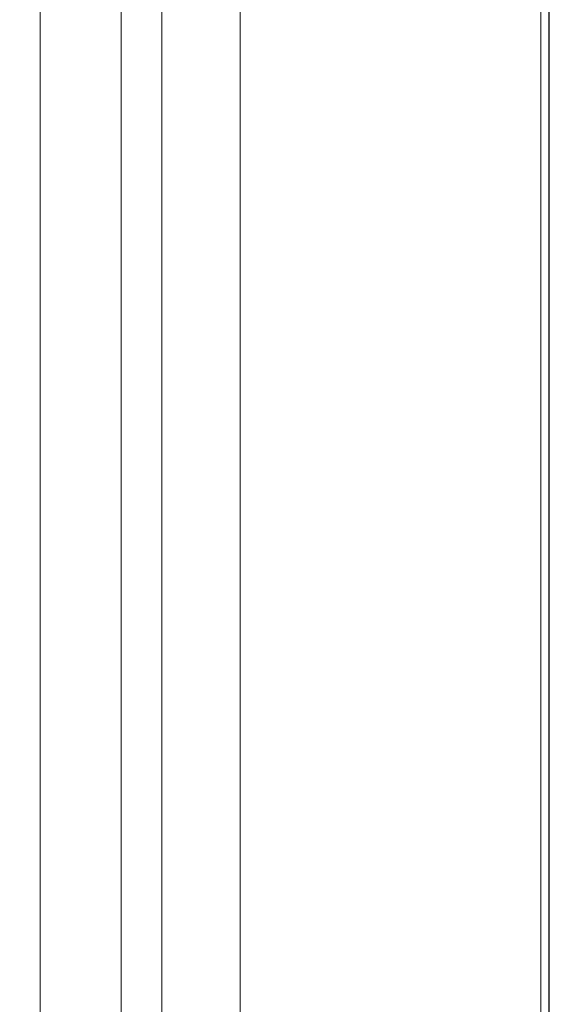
# Model space of a CAD drawing. Header units: inches. Extents: x -412 to -304, y -62 to 18.
# Tile 555 of 656: x -355.986 to -355.478, y -10.327 to -9.373. Entities that reach past the tile are written whole.
import ezdxf

# ---------------------------------------------------------------- set-up
doc = ezdxf.new("R2010")
doc.units = ezdxf.units.IN
doc.header["$LTSCALE"] = 32
doc.header["$MEASUREMENT"] = 0
doc.linetypes.add('Dash Style-1', pattern=[0.083328, 0.041656, -0.041672])
for name, color, linetype, lineweight in [('Black', 7, 'Continuous', 18), ('DashLineFill', 7, 'Dash Style-1', 13), ('Drawing', 7, 'Continuous', 18), ('Metal_HtAdjMech', 7, 'Continuous', 18), ('None', 7, 'Continuous', 18), ('SolidLine', 7, 'Continuous', 15), ('Wood_1-H', 7, 'Continuous', 13)]:
    doc.layers.add(name, color=color, linetype=linetype, lineweight=lineweight)

# ---------------------------------------------------------------- blocks, each defined once
blk = doc.blocks.new('Group-20')
at = {"layer": 'Black'}
for points in [[(-34.54794, 16.53613, 28.9791), (34.54794, 16.53613, 28.9791), (34.54794, -16.53613, 28.9791), (-34.54794, -16.53613, 28.9791)], [(-34.54794, 16.53613, 27.70079), (34.54794, 16.53613, 27.70079), (34.54794, -16.53613, 27.70079), (-34.54794, -16.53613, 27.70079)]]:
    blk.add_3dface(points, dxfattribs=at)
at = {"layer": 'Wood_1-H'}
for points in [[(-35.96494, 17.95313, 28.99879), (35.96494, 17.95313, 28.99879), (35.96494, -17.95313, 28.99879), (-35.96494, -17.95313, 28.99879)], [(-35.96494, 17.95313, 28.9791), (35.96494, 17.95313, 28.9791), (35.96494, -17.95313, 28.9791), (-35.96494, -17.95313, 28.9791)]]:
    blk.add_3dface(points, dxfattribs=at)
blk = doc.blocks.new('MpHtAdjTrough-1095 (3D)')
at = {"layer": 'Black'}
for points in [[(-17.3622, 2.59974, -4.03907), (17.3622, 2.59974, -4.03907), (17.3622, 2.59168, -4.03646), (-17.3622, 2.59168, -4.03646)], [(-17.3622, -4.05467, -1.5537), (17.3622, -4.05467, -1.5537), (17.3622, 2.5995, -3.97562), (-17.3622, 2.5995, -3.97562)], [(-17.3622, 2.59168, -4.03646), (17.3622, 2.59168, -4.03646), (17.3622, -4.07513, -1.60994), (-17.3622, -4.07513, -1.60994)]]:
    blk.add_3dface(points, dxfattribs=at)
blk = doc.blocks.new('MPHtAdjCenterBar (3D)')
at = {"layer": 'Metal_HtAdjMech'}
for points in [[(-17.61811, 2.81215, -1.55512), (17.61811, 2.81215, -1.55512), (17.61811, 2.30034, -1.55512), (-17.61811, 2.30034, -1.55512)], [(-17.61811, 2.30034, -1.39764), (17.61811, 2.30034, -1.39764), (17.61811, 2.81215, -1.39764), (-17.61811, 2.81215, -1.39764)], [(-12.22441, 2.30034, -0.15748), (-12.22441, 2.81215, -0.15748), (-17.61811, 2.81215, -0.15748), (-17.61811, 2.30034, -0.15748)], [(-12.22441, 2.81215, -0.31496), (-12.22441, 2.30034, -0.31496), (-17.61811, 2.30034, -0.31496), (-17.61811, 2.81215, -0.31496)], [(-17.61811, 2.30034, -1.55512), (17.61811, 2.30034, -1.55512), (17.61811, 2.30034, -1.39764), (-17.61811, 2.30034, -1.39764)], [(-12.22441, 2.30034, -0.31496), (-12.22441, 2.30034, -0.15748), (-17.61811, 2.30034, -0.15748), (-17.61811, 2.30034, -0.31496)]]:
    blk.add_3dface(points, dxfattribs=at)
blk = doc.blocks.new('TEK04-FrameB (3D)')
at = {"layer": 'Metal_HtAdjMech'}
for points in [[(8.3622, 0.37402, 11.61417), (0.3937, 0.37402, 11.61417), (0.3937, -0.37402, 11.61417), (8.3622, -0.37402, 11.61417)], [(8.3622, 0.37402, 11.53543), (8.3622, -0.37402, 11.53543), (0.3937, -0.37402, 11.53543), (0.3937, 0.37402, 11.53543)]]:
    blk.add_3dface(points, dxfattribs=at)
for points, invisible_edges in [([(9.25197, -0.37402, 10.03937), (2.25393, -0.10556, 10.03937), (2.26279, -0.09744, 10.03937), (20.57087, 0.37402, 10.03937)], 13), ([(20.57087, 0.37402, 10.03937), (2.26279, -0.09744, 10.03937), (2.27091, -0.08857, 10.03937)], 9), ([(2.27091, -0.08857, 10.03937), (2.27823, -0.07904, 10.03937), (20.57087, 0.37402, 10.03937)], 10), ([(20.57087, 0.37402, 10.03937), (2.27823, -0.07904, 10.03937), (2.28469, -0.0689, 10.03937)], 9), ([(20.57087, 0.37402, 10.03937), (2.28469, -0.0689, 10.03937), (2.29024, -0.05823, 10.03937)], 9), ([(20.57087, 0.37402, 10.03937), (2.29024, -0.05823, 10.03937), (2.29484, -0.04713, 10.03937)], 9), ([(2.29484, -0.04713, 10.03937), (2.29845, -0.03566, 10.03937), (20.57087, 0.37402, 10.03937)], 10), ([(2.29845, -0.03566, 10.03937), (2.30106, -0.02393, 10.03937), (20.57087, 0.37402, 10.03937)], 10), ([(20.57087, 0.37402, 10.03937), (2.30106, -0.02393, 10.03937), (2.30263, -0.01201, 10.03937)], 9), ([(20.57087, -0.37402, 10.11811), (20.57087, 0.37402, 10.11811), (2.30315, 0, 10.11811), (2.30263, -0.01201, 10.11811)], 10), ([(20.57087, 0.37402, 10.03937), (2.30263, -0.01201, 10.03937), (2.30315, 0, 10.03937)], 9), ([(2.30263, -0.01201, 10.11811), (2.30106, -0.02393, 10.11811), (20.57087, -0.37402, 10.11811)], 10), ([(20.57087, -0.37402, 10.11811), (2.30106, -0.02393, 10.11811), (2.29845, -0.03566, 10.11811)], 9), ([(20.57087, -0.37402, 10.11811), (2.29845, -0.03566, 10.11811), (2.29484, -0.04713, 10.11811)], 9), ([(2.29484, -0.04713, 10.11811), (2.29024, -0.05823, 10.11811), (20.57087, -0.37402, 10.11811)], 10), ([(2.29024, -0.05823, 10.11811), (2.28469, -0.0689, 10.11811), (20.57087, -0.37402, 10.11811)], 10), ([(2.28469, -0.0689, 10.11811), (2.27823, -0.07904, 10.11811), (20.57087, -0.37402, 10.11811)], 10), ([(20.57087, -0.37402, 10.11811), (2.27823, -0.07904, 10.11811), (2.27091, -0.08857, 10.11811)], 9), ([(2.27091, -0.08857, 10.11811), (2.26279, -0.09744, 10.11811), (20.57087, -0.37402, 10.11811)], 10), ([(2.26279, -0.09744, 10.11811), (2.25393, -0.10556, 10.11811), (20.57087, -0.37402, 10.11811)], 10), ([(20.57087, -0.37402, 10.11811), (2.24439, -0.11288, 10.11811), (2.23425, -0.11933, 10.11811)], 9), ([(2.23425, -0.11933, 10.03937), (2.24439, -0.11288, 10.03937), (9.25197, -0.37402, 10.03937)], 10), ([(20.57087, -0.37402, 10.11811), (2.25393, -0.10556, 10.11811), (2.24439, -0.11288, 10.11811)], 9), ([(2.24439, -0.11288, 10.03937), (2.25393, -0.10556, 10.03937), (9.25197, -0.37402, 10.03937)], 10), ([(2.23425, -0.11933, 10.11811), (2.22359, -0.12488, 10.11811), (20.57087, -0.37402, 10.11811)], 10), ([(9.25197, -0.37402, 10.03937), (2.22359, -0.12488, 10.03937), (2.23425, -0.11933, 10.03937)], 9), ([(20.57087, -0.37402, 10.11811), (2.20102, -0.1331, 10.11811), (2.18928, -0.1357, 10.11811)], 9), ([(2.18928, -0.1357, 10.03937), (2.20102, -0.1331, 10.03937), (9.25197, -0.37402, 10.03937)], 10), ([(2.21248, -0.12949, 10.11811), (2.20102, -0.1331, 10.11811), (20.57087, -0.37402, 10.11811)], 10), ([(9.25197, -0.37402, 10.03937), (2.20102, -0.1331, 10.03937), (2.21248, -0.12949, 10.03937)], 9), ([(20.57087, -0.37402, 10.11811), (2.22359, -0.12488, 10.11811), (2.21248, -0.12949, 10.11811)], 9), ([(2.21248, -0.12949, 10.03937), (2.22359, -0.12488, 10.03937), (9.25197, -0.37402, 10.03937)], 10), ([(2.17736, -0.13727, 10.11811), (0, -0.37402, 10.11811), (20.57087, -0.37402, 10.11811)], 9), ([(8.46457, -0.37402, 10.03937), (0, -0.37402, 10.03937), (0.59055, -0.1378, 10.03937)], 10), ([(2.16535, -0.1378, 10.03937), (9.25197, -0.37402, 10.03937), (0.59055, -0.1378, 10.03937)], 11), ([(0.59055, -0.1378, 10.03937), (9.25197, -0.37402, 10.03937), (8.46457, -0.37402, 10.03937)], 11), ([(9.25197, -0.37402, 10.03937), (2.16535, -0.1378, 10.03937), (2.17736, -0.13727, 10.03937)], 9), ([(20.57087, -0.37402, 10.11811), (2.18928, -0.1357, 10.11811), (2.17736, -0.13727, 10.11811)], 9), ([(9.25197, -0.37402, 10.03937), (2.17736, -0.13727, 10.03937), (2.18928, -0.1357, 10.03937)], 9), ([(0.3937, -0.37402, 11.53543), (8.3622, -0.37402, 11.53543), (8.3622, -0.37745, 11.53528), (0, -0.37745, 11.53528)], 12), ([(0, -0.37745, 10.11826), (20.57087, -0.37745, 10.11826), (20.57087, -0.37402, 10.11811), (0, -0.37402, 10.11811)], 1), ([(0, -0.37402, 10.03937), (8.46457, -0.37402, 10.03937), (8.46457, -0.38431, 10.03982), (0, -0.38431, 10.03982)], 4), ([(0, -0.37745, 11.53528), (8.3622, -0.37745, 11.53528), (8.3622, -0.38085, 11.53483), (0, -0.38085, 11.53483)], 5), ([(0, -0.38085, 10.11871), (20.57087, -0.38085, 10.11871), (20.57087, -0.37745, 10.11826), (0, -0.37745, 10.11826)], 5), ([(0, -0.38085, 11.53483), (8.3622, -0.38085, 11.53483), (8.3622, -0.38421, 11.53409), (0, -0.38421, 11.53409)], 5), ([(0, -0.38421, 10.11945), (20.57087, -0.38421, 10.11945), (20.57087, -0.38085, 10.11871), (0, -0.38085, 10.11871)], 5), ([(0.3937, -0.38431, 11.61372), (8.3622, -0.38431, 11.61372), (8.3622, -0.37402, 11.61417), (0.3937, -0.37402, 11.61417)], 1), ([(0, -0.38421, 11.53409), (8.3622, -0.38421, 11.53409), (8.3622, -0.38748, 11.53306), (0, -0.38748, 11.53306)], 5), ([(0, -0.38748, 10.12048), (20.57087, -0.38748, 10.12048), (20.57087, -0.38421, 10.11945), (0, -0.38421, 10.11945)], 5), ([(0, -0.38431, 10.03982), (8.46457, -0.38431, 10.03982), (8.46457, -0.39453, 10.04116), (0, -0.39453, 10.04116)], 5), ([(0, -0.38748, 11.53306), (8.3622, -0.38748, 11.53306), (8.3622, -0.39065, 11.53174), (0, -0.39065, 11.53174)], 5), ([(0, -0.39065, 10.1218), (20.57087, -0.39065, 10.1218), (20.57087, -0.38748, 10.12048), (0, -0.38748, 10.12048)], 5), ([(0, -0.39065, 11.53174), (8.3622, -0.39065, 11.53174), (8.3622, -0.3937, 11.53016), (0, -0.3937, 11.53016)], 5), ([(0, -0.3937, 10.12338), (20.57087, -0.3937, 10.12338), (20.57087, -0.39065, 10.1218), (0, -0.39065, 10.1218)], 5), ([(0.3937, -0.39453, 11.61238), (8.3622, -0.39453, 11.61238), (8.3622, -0.38431, 11.61372), (0.3937, -0.38431, 11.61372)], 5), ([(0, -0.3937, 11.53016), (8.3622, -0.3937, 11.53016), (8.3622, -0.3966, 11.52831), (0, -0.3966, 11.52831)], 5), ([(0, -0.3966, 10.12523), (20.57087, -0.3966, 10.12523), (20.57087, -0.3937, 10.12338), (0, -0.3937, 10.12338)], 5), ([(0, -0.39453, 10.04116), (8.46457, -0.39453, 10.04116), (8.46457, -0.40458, 10.04339), (0, -0.40458, 10.04339)], 5), ([(0, -0.3966, 11.52831), (8.3622, -0.3966, 11.52831), (8.3622, -0.39932, 11.52622), (0, -0.39932, 11.52622)], 5), ([(0, -0.39932, 10.12732), (20.57087, -0.39932, 10.12732), (20.57087, -0.3966, 10.12523), (0, -0.3966, 10.12523)], 5), ([(0, -0.39932, 11.52622), (8.3622, -0.39932, 11.52622), (8.3622, -0.40185, 11.5239), (0, -0.40185, 11.5239)], 5), ([(0, -0.40185, 10.12964), (20.57087, -0.40185, 10.12964), (20.57087, -0.39932, 10.12732), (0, -0.39932, 10.12732)], 5), ([(0.3937, -0.40458, 11.61015), (8.3622, -0.40458, 11.61015), (8.3622, -0.39453, 11.61238), (0.3937, -0.39453, 11.61238)], 5), ([(0, -0.40185, 11.5239), (8.3622, -0.40185, 11.5239), (8.3622, -0.40417, 11.52137), (0, -0.40417, 11.52137)], 5), ([(0, -0.40417, 10.13217), (20.57087, -0.40417, 10.13217), (20.57087, -0.40185, 10.12964), (0, -0.40185, 10.12964)], 5), ([(0, -0.40417, 11.52137), (8.3622, -0.40417, 11.52137), (8.3622, -0.40627, 11.51864), (0, -0.40627, 11.51864)], 5), ([(0, -0.40627, 10.1349), (20.57087, -0.40627, 10.1349), (20.57087, -0.40417, 10.13217), (0, -0.40417, 10.13217)], 5), ([(0, -0.40458, 10.04339), (8.46457, -0.40458, 10.04339), (8.46457, -0.41441, 10.04649), (0, -0.41441, 10.04649)], 5), ([(0, -0.40627, 11.51864), (8.3622, -0.40627, 11.51864), (8.3622, -0.40811, 11.51575), (0, -0.40811, 11.51575)], 5), ([(0, -0.40811, 10.1378), (20.57087, -0.40811, 10.1378), (20.57087, -0.40627, 10.1349), (0, -0.40627, 10.1349)], 5), ([(0, -0.40811, 11.51575), (8.3622, -0.40811, 11.51575), (8.3622, -0.4097, 11.5127), (0, -0.4097, 11.5127)], 5), ([(0, -0.4097, 10.14084), (20.57087, -0.4097, 10.14084), (20.57087, -0.40811, 10.1378), (0, -0.40811, 10.1378)], 5), ([(0, -0.4097, 11.5127), (8.3622, -0.4097, 11.5127), (8.3622, -0.41101, 11.50953), (0, -0.41101, 11.50953)], 5), ([(0, -0.41101, 10.14401), (20.57087, -0.41101, 10.14401), (20.57087, -0.4097, 10.14084), (0, -0.4097, 10.14084)], 5), ([(0.3937, -0.41441, 11.60705), (8.3622, -0.41441, 11.60705), (8.3622, -0.40458, 11.61015), (0.3937, -0.40458, 11.61015)], 5), ([(0, -0.41101, 11.50953), (8.3622, -0.41101, 11.50953), (8.3622, -0.41204, 11.50625), (0, -0.41204, 11.50625)], 5), ([(0, -0.41204, 10.14729), (20.57087, -0.41204, 10.14729), (20.57087, -0.41101, 10.14401), (0, -0.41101, 10.14401)], 5), ([(0, -0.41204, 11.50625), (8.3622, -0.41204, 11.50625), (8.3622, -0.41279, 11.5029), (0, -0.41279, 11.5029)], 5), ([(0, -0.41279, 10.15064), (20.57087, -0.41279, 10.15064), (20.57087, -0.41204, 10.14729), (0, -0.41204, 10.14729)], 5), ([(0, -0.41279, 11.5029), (8.3622, -0.41279, 11.5029), (8.3622, -0.41324, 11.49949), (0, -0.41324, 11.49949)], 5), ([(0, -0.41324, 10.15405), (20.57087, -0.41324, 10.15405), (20.57087, -0.41279, 10.15064), (0, -0.41279, 10.15064)], 5), ([(4.16339, -0.41339, 11.49606), (0, -0.41339, 11.49606), (0, -0.41324, 11.49949), (8.3622, -0.41324, 11.49949)], 12), ([(20.57087, -0.41324, 10.15405), (0, -0.41324, 10.15405), (7.81988, -0.41339, 10.15748), (12.99705, -0.41339, 10.15748)], 11), ([(0, -0.41324, 10.15405), (4.16339, -0.41339, 10.15748), (7.81988, -0.41339, 10.15748)], 9), ([(0, -0.41441, 10.04649), (8.46457, -0.41441, 10.04649), (8.46457, -0.42393, 10.05044), (0, -0.42393, 10.05044)], 5), ([(0.3937, -0.42393, 11.60311), (8.3622, -0.42393, 11.60311), (8.3622, -0.41441, 11.60705), (0.3937, -0.41441, 11.60705)], 5), ([(8.3622, -0.41324, 11.49949), (7.81988, -0.41339, 11.49606), (4.16339, -0.41339, 11.49606)], 9), ([(4.16339, -0.41339, 11.33858), (7.81988, -0.41339, 11.33858), (6.87008, -0.41339, 11.1811), (6.85292, -0.41339, 11.18035)], 11), ([(7.81988, -0.41339, 10.15748), (4.16339, -0.41339, 10.15748), (6.8359, -0.41339, 10.79039), (6.85292, -0.41339, 10.78815)], 10), ([(4.16339, -0.41339, 11.49606), (7.81988, -0.41339, 11.49606), (7.81988, -0.41339, 11.33858), (4.16339, -0.41339, 11.33858)], 14), ([(6.85292, -0.41339, 10.78815), (6.87008, -0.41339, 10.7874), (7.81988, -0.41339, 10.15748)], 10), ([(6.88724, -0.41339, 11.18035), (6.87008, -0.41339, 11.1811), (7.81988, -0.41339, 11.33858)], 10), ([(7.81988, -0.41339, 10.15748), (6.87008, -0.41339, 10.7874), (6.88724, -0.41339, 10.78815)], 9), ([(6.87008, -0.41339, 10.7874), (6.87008, -0.49213, 10.7874), (6.88724, -0.49213, 10.78815), (6.88724, -0.41339, 10.78815)], 5), ([(6.88724, -0.41339, 11.18035), (6.88724, -0.49213, 11.18035), (6.87008, -0.49213, 11.1811), (6.87008, -0.41339, 11.1811)], 5), ([(7.81988, -0.41339, 11.33858), (6.90426, -0.41339, 11.17811), (6.88724, -0.41339, 11.18035)], 9), ([(6.88724, -0.41339, 10.78815), (6.90426, -0.41339, 10.79039), (7.81988, -0.41339, 10.15748)], 10), ([(6.88724, -0.41339, 10.78815), (6.88724, -0.49213, 10.78815), (6.90426, -0.49213, 10.79039), (6.90426, -0.41339, 10.79039)], 5), ([(6.90426, -0.41339, 11.17811), (6.90426, -0.49213, 11.17811), (6.88724, -0.49213, 11.18035), (6.88724, -0.41339, 11.18035)], 5), ([(6.92103, -0.41339, 11.17439), (6.90426, -0.41339, 11.17811), (7.81988, -0.41339, 11.33858)], 10), ([(7.81988, -0.41339, 10.15748), (6.90426, -0.41339, 10.79039), (6.92103, -0.41339, 10.79411)], 9), ([(6.90426, -0.41339, 10.79039), (6.90426, -0.49213, 10.79039), (6.92103, -0.49213, 10.79411), (6.92103, -0.41339, 10.79411)], 5), ([(6.92103, -0.41339, 11.17439), (6.92103, -0.49213, 11.17439), (6.90426, -0.49213, 11.17811), (6.90426, -0.41339, 11.17811)], 5), ([(7.81988, -0.41339, 11.33858), (6.93741, -0.41339, 11.16923), (6.92103, -0.41339, 11.17439)], 9), ([(6.92103, -0.41339, 10.79411), (6.93741, -0.41339, 10.79927), (7.81988, -0.41339, 10.15748)], 10), ([(6.92103, -0.41339, 10.79411), (6.92103, -0.49213, 10.79411), (6.93741, -0.49213, 10.79927), (6.93741, -0.41339, 10.79927)], 5), ([(6.93741, -0.41339, 11.16923), (6.93741, -0.49213, 11.16923), (6.92103, -0.49213, 11.17439), (6.92103, -0.41339, 11.17439)], 5), ([(7.81988, -0.41339, 11.33858), (6.95327, -0.41339, 11.16266), (6.93741, -0.41339, 11.16923)], 9), ([(7.81988, -0.41339, 10.15748), (6.93741, -0.41339, 10.79927), (6.95327, -0.41339, 10.80584)], 9), ([(6.93741, -0.41339, 10.79927), (6.93741, -0.49213, 10.79927), (6.95327, -0.49213, 10.80584), (6.95327, -0.41339, 10.80584)], 5), ([(6.95327, -0.41339, 11.16266), (6.95327, -0.49213, 11.16266), (6.93741, -0.49213, 11.16923), (6.93741, -0.41339, 11.16923)], 5), ([(6.9685, -0.41339, 11.15473), (6.95327, -0.41339, 11.16266), (7.81988, -0.41339, 11.33858)], 10), ([(7.81988, -0.41339, 10.15748), (6.95327, -0.41339, 10.80584), (6.9685, -0.41339, 10.81377)], 9), ([(6.95327, -0.41339, 10.80584), (6.95327, -0.49213, 10.80584), (6.9685, -0.49213, 10.81377), (6.9685, -0.41339, 10.81377)], 5), ([(6.9685, -0.41339, 11.15473), (6.9685, -0.49213, 11.15473), (6.95327, -0.49213, 11.16266), (6.95327, -0.41339, 11.16266)], 5), ([(7.81988, -0.41339, 11.33858), (6.98299, -0.41339, 11.1455), (6.9685, -0.41339, 11.15473)], 9), ([(7.81988, -0.41339, 10.15748), (6.9685, -0.41339, 10.81377), (6.98299, -0.41339, 10.823)], 9), ([(6.9685, -0.41339, 10.81377), (6.9685, -0.49213, 10.81377), (6.98299, -0.49213, 10.823), (6.98299, -0.41339, 10.823)], 5), ([(6.98299, -0.41339, 11.1455), (6.98299, -0.49213, 11.1455), (6.9685, -0.49213, 11.15473), (6.9685, -0.41339, 11.15473)], 5), ([(6.99661, -0.41339, 11.13505), (6.98299, -0.41339, 11.1455), (7.81988, -0.41339, 11.33858)], 10), ([(6.98299, -0.41339, 10.823), (6.99661, -0.41339, 10.83346), (7.81988, -0.41339, 10.15748)], 10), ([(6.98299, -0.41339, 10.823), (6.98299, -0.49213, 10.823), (6.99661, -0.49213, 10.83346), (6.99661, -0.41339, 10.83346)], 5), ([(6.99661, -0.41339, 11.13505), (6.99661, -0.49213, 11.13505), (6.98299, -0.49213, 11.1455), (6.98299, -0.41339, 11.1455)], 5), ([(7.81988, -0.41339, 11.33858), (7.00927, -0.41339, 11.12345), (6.99661, -0.41339, 11.13505)], 9), ([(6.99661, -0.41339, 10.83346), (7.00927, -0.41339, 10.84506), (7.81988, -0.41339, 10.15748)], 10), ([(6.99661, -0.41339, 10.83346), (6.99661, -0.49213, 10.83346), (7.00927, -0.49213, 10.84506), (7.00927, -0.41339, 10.84506)], 5), ([(7.00927, -0.41339, 11.12345), (7.00927, -0.49213, 11.12345), (6.99661, -0.49213, 11.13505), (6.99661, -0.41339, 11.13505)], 5), ([(7.02087, -0.41339, 11.11078), (7.00927, -0.41339, 11.12345), (7.81988, -0.41339, 11.33858)], 10), ([(7.81988, -0.41339, 10.15748), (7.00927, -0.41339, 10.84506), (7.02087, -0.41339, 10.85772)], 9), ([(7.00927, -0.41339, 10.84506), (7.00927, -0.49213, 10.84506), (7.02087, -0.49213, 10.85772), (7.02087, -0.41339, 10.85772)], 5), ([(7.02087, -0.41339, 11.11078), (7.02087, -0.49213, 11.11078), (7.00927, -0.49213, 11.12345), (7.00927, -0.41339, 11.12345)], 5), ([(7.81988, -0.41339, 11.33858), (7.03133, -0.41339, 11.09716), (7.02087, -0.41339, 11.11078)], 9), ([(7.02087, -0.41339, 10.85772), (7.03133, -0.41339, 10.87134), (7.81988, -0.41339, 10.15748)], 10), ([(7.02087, -0.41339, 10.85772), (7.02087, -0.49213, 10.85772), (7.03133, -0.49213, 10.87134), (7.03133, -0.41339, 10.87134)], 5), ([(7.03133, -0.41339, 11.09716), (7.03133, -0.49213, 11.09716), (7.02087, -0.49213, 11.11078), (7.02087, -0.41339, 11.11078)], 5), ([(7.04056, -0.41339, 11.08268), (7.03133, -0.41339, 11.09716), (7.81988, -0.41339, 11.33858)], 10), ([(7.81988, -0.41339, 10.15748), (7.03133, -0.41339, 10.87134), (7.04056, -0.41339, 10.88583)], 9), ([(7.03133, -0.41339, 10.87134), (7.03133, -0.49213, 10.87134), (7.04056, -0.49213, 10.88583), (7.04056, -0.41339, 10.88583)], 5), ([(7.04056, -0.41339, 11.08268), (7.04056, -0.49213, 11.08268), (7.03133, -0.49213, 11.09716), (7.03133, -0.41339, 11.09716)], 5), ([(7.81988, -0.41339, 11.33858), (7.04849, -0.41339, 11.06744), (7.04056, -0.41339, 11.08268)], 9), ([(7.04056, -0.41339, 10.88583), (7.04849, -0.41339, 10.90106), (7.81988, -0.41339, 10.15748)], 10), ([(7.04056, -0.41339, 10.88583), (7.04056, -0.49213, 10.88583), (7.04849, -0.49213, 10.90106), (7.04849, -0.41339, 10.90106)], 5), ([(7.04849, -0.41339, 11.06744), (7.04849, -0.49213, 11.06744), (7.04056, -0.49213, 11.08268), (7.04056, -0.41339, 11.08268)], 5), ([(7.05506, -0.41339, 11.05158), (7.04849, -0.41339, 11.06744), (7.81988, -0.41339, 11.33858)], 10), ([(7.81988, -0.41339, 10.95965), (7.81988, -0.41339, 10.15748), (7.04849, -0.41339, 10.90106), (7.05506, -0.41339, 10.91693)], 11), ([(7.04849, -0.41339, 10.90106), (7.04849, -0.49213, 10.90106), (7.05506, -0.49213, 10.91693), (7.05506, -0.41339, 10.91693)], 5), ([(7.05506, -0.41339, 11.05158), (7.05506, -0.49213, 11.05158), (7.04849, -0.49213, 11.06744), (7.04849, -0.41339, 11.06744)], 5), ([(7.06022, -0.41339, 11.0352), (7.05506, -0.41339, 11.05158), (7.81988, -0.41339, 11.33858)], 10), ([(7.81988, -0.41339, 10.95965), (7.05506, -0.41339, 10.91693), (7.06022, -0.41339, 10.9333)], 9), ([(7.05506, -0.41339, 10.91693), (7.05506, -0.49213, 10.91693), (7.06022, -0.49213, 10.9333), (7.06022, -0.41339, 10.9333)], 5), ([(7.06022, -0.41339, 11.0352), (7.06022, -0.49213, 11.0352), (7.05506, -0.49213, 11.05158), (7.05506, -0.41339, 11.05158)], 5), ([(7.06394, -0.41339, 11.01843), (7.06022, -0.41339, 11.0352), (7.81988, -0.41339, 11.33858)], 10), ([(7.81988, -0.41339, 10.95965), (7.06022, -0.41339, 10.9333), (7.06394, -0.41339, 10.95007)], 9), ([(7.06022, -0.41339, 10.9333), (7.06022, -0.49213, 10.9333), (7.06394, -0.49213, 10.95007), (7.06394, -0.41339, 10.95007)], 5), ([(7.06394, -0.41339, 11.01843), (7.06394, -0.49213, 11.01843), (7.06022, -0.49213, 11.0352), (7.06022, -0.41339, 11.0352)], 5), ([(7.81988, -0.41339, 11.33858), (7.81988, -0.41339, 10.95965), (7.06618, -0.41339, 11.00141), (7.06394, -0.41339, 11.01843)], 11), ([(7.06394, -0.41339, 10.95007), (7.0652, -0.41339, 10.95965), (7.81988, -0.41339, 10.95965)], 10), ([(7.0652, -0.41339, 10.95965), (7.06394, -0.41339, 10.95007), (7.06394, -0.49213, 10.95007), (7.0652, -0.49213, 10.95965)], 10), ([(7.06618, -0.41339, 11.00141), (7.06618, -0.49213, 11.00141), (7.06394, -0.49213, 11.01843), (7.06394, -0.41339, 11.01843)], 5), ([(7.81988, -0.41339, 10.95965), (7.0652, -0.41339, 10.95965), (7.06618, -0.41339, 10.9671)], 9), ([(7.0652, -0.49213, 10.95965), (7.06618, -0.49213, 10.9671), (7.06618, -0.41339, 10.9671), (7.0652, -0.41339, 10.95965)], 10), ([(7.81988, -0.41339, 10.95965), (7.06693, -0.41339, 10.98425), (7.06618, -0.41339, 11.00141)], 9), ([(7.06618, -0.41339, 10.9671), (7.06693, -0.41339, 10.98425), (7.81988, -0.41339, 10.95965)], 10), ([(7.06618, -0.41339, 10.9671), (7.06618, -0.49213, 10.9671), (7.06693, -0.49213, 10.98425), (7.06693, -0.41339, 10.98425)], 5), ([(7.06693, -0.41339, 10.98425), (7.06693, -0.49213, 10.98425), (7.06618, -0.49213, 11.00141), (7.06618, -0.41339, 11.00141)], 5), ([(8.3622, -0.41324, 11.49949), (8.3622, -0.41339, 11.49606), (7.81988, -0.41339, 11.49606)], 8), ([(7.81988, -0.41339, 10.15748), (8.6537, -0.41339, 10.73853), (8.66142, -0.41339, 10.73819)], 9), ([(8.66914, -0.41339, 10.91502), (7.81988, -0.41339, 10.95965), (12.99705, -0.41339, 10.95965)], 11), ([(8.66142, -0.41339, 10.73819), (8.66914, -0.41339, 10.73853), (7.81988, -0.41339, 10.15748)], 10), ([(8.66914, -0.41339, 10.91502), (8.66142, -0.41339, 10.91535), (7.81988, -0.41339, 10.95965)], 10), ([(12.99705, -0.41339, 10.15748), (7.81988, -0.41339, 10.15748), (8.6768, -0.41339, 10.73953), (8.68434, -0.41339, 10.74121)], 10), ([(7.81988, -0.41339, 10.15748), (8.64604, -0.41339, 10.73953), (8.6537, -0.41339, 10.73853)], 9), ([(7.81988, -0.41339, 10.15748), (8.61713, -0.41339, 10.75006), (8.62398, -0.41339, 10.74649)], 9), ([(7.81988, -0.41339, 10.15748), (8.59878, -0.41339, 10.76413), (8.60448, -0.41339, 10.75891)], 9), ([(7.81988, -0.41339, 10.15748), (8.58885, -0.41339, 10.77596), (8.59356, -0.41339, 10.76983)], 9), ([(7.81988, -0.41339, 10.95965), (8.57317, -0.41339, 10.83449), (8.57283, -0.41339, 10.82677)], 9), ([(8.66914, -0.41339, 10.73853), (8.6768, -0.41339, 10.73953), (7.81988, -0.41339, 10.15748)], 10), ([(7.81988, -0.41339, 10.15748), (8.63112, -0.41339, 10.74353), (8.63849, -0.41339, 10.74121)], 9), ([(7.81988, -0.41339, 10.15748), (8.61061, -0.41339, 10.75421), (8.61713, -0.41339, 10.75006)], 9), ([(8.59356, -0.41339, 10.76983), (8.59878, -0.41339, 10.76413), (7.81988, -0.41339, 10.15748)], 10), ([(7.81988, -0.41339, 10.15748), (8.57818, -0.41339, 10.79647), (8.58113, -0.41339, 10.78933)], 9), ([(8.57283, -0.41339, 10.82677), (8.57317, -0.41339, 10.81905), (7.81988, -0.41339, 10.95965)], 10), ([(8.63849, -0.41339, 10.74121), (8.64604, -0.41339, 10.73953), (7.81988, -0.41339, 10.15748)], 10), ([(8.60448, -0.41339, 10.75891), (8.61061, -0.41339, 10.75421), (7.81988, -0.41339, 10.15748)], 10), ([(8.58113, -0.41339, 10.78933), (8.5847, -0.41339, 10.78248), (7.81988, -0.41339, 10.15748)], 10), ([(7.81988, -0.41339, 10.15748), (7.81988, -0.41339, 10.95965), (8.57418, -0.41339, 10.81139), (8.57585, -0.41339, 10.80384)], 11), ([(7.81988, -0.41339, 10.95965), (8.57418, -0.41339, 10.84215), (8.57317, -0.41339, 10.83449)], 9), ([(7.81988, -0.41339, 10.95965), (8.5847, -0.41339, 10.87106), (8.58113, -0.41339, 10.86421)], 9), ([(7.81988, -0.41339, 10.95965), (8.59878, -0.41339, 10.88941), (8.59356, -0.41339, 10.88371)], 9), ([(7.81988, -0.41339, 10.95965), (8.61061, -0.41339, 10.89933), (8.60448, -0.41339, 10.89463)], 9), ([(7.81988, -0.41339, 10.95965), (8.62398, -0.41339, 10.90705), (8.61713, -0.41339, 10.90349)], 9), ([(7.81988, -0.41339, 10.95965), (8.63849, -0.41339, 10.91234), (8.63112, -0.41339, 10.91001)], 9), ([(7.81988, -0.41339, 10.95965), (8.66142, -0.41339, 10.91535), (8.6537, -0.41339, 10.91502)], 9), ([(8.5847, -0.41339, 10.78248), (8.58885, -0.41339, 10.77596), (7.81988, -0.41339, 10.15748)], 10), ([(8.57317, -0.41339, 10.81905), (8.57418, -0.41339, 10.81139), (7.81988, -0.41339, 10.95965)], 10), ([(7.81988, -0.41339, 10.95965), (8.57818, -0.41339, 10.85707), (8.57585, -0.41339, 10.8497)], 9), ([(7.81988, -0.41339, 10.95965), (8.58885, -0.41339, 10.87758), (8.5847, -0.41339, 10.87106)], 9), ([(8.60448, -0.41339, 10.89463), (8.59878, -0.41339, 10.88941), (7.81988, -0.41339, 10.95965)], 10), ([(8.63112, -0.41339, 10.91001), (8.62398, -0.41339, 10.90705), (7.81988, -0.41339, 10.95965)], 10), ([(8.61713, -0.41339, 10.90349), (8.61061, -0.41339, 10.89933), (7.81988, -0.41339, 10.95965)], 10), ([(8.6537, -0.41339, 10.91502), (8.64604, -0.41339, 10.91401), (7.81988, -0.41339, 10.95965)], 10), ([(8.64604, -0.41339, 10.91401), (8.63849, -0.41339, 10.91234), (7.81988, -0.41339, 10.95965)], 10), ([(8.62398, -0.41339, 10.74649), (8.63112, -0.41339, 10.74353), (7.81988, -0.41339, 10.15748)], 10), ([(8.57585, -0.41339, 10.8497), (8.57418, -0.41339, 10.84215), (7.81988, -0.41339, 10.95965)], 10), ([(8.59356, -0.41339, 10.88371), (8.58885, -0.41339, 10.87758), (7.81988, -0.41339, 10.95965)], 10), ([(8.57585, -0.41339, 10.80384), (8.57818, -0.41339, 10.79647), (7.81988, -0.41339, 10.15748)], 10), ([(8.58113, -0.41339, 10.86421), (8.57818, -0.41339, 10.85707), (7.81988, -0.41339, 10.95965)], 10), ([(12.99705, -0.41339, 11.33858), (7.81988, -0.41339, 11.33858), (8.3622, -0.41339, 11.3937), (8.57283, -0.41339, 11.3937)], 11), ([(7.81988, -0.41339, 11.33858), (7.81988, -0.41339, 11.49606), (8.3622, -0.41339, 11.49606), (8.3622, -0.41339, 11.3937)], 9), ([(7.81988, -0.41339, 11.33858), (12.99705, -0.41339, 11.33858), (12.99705, -0.41339, 10.95965), (7.81988, -0.41339, 10.95965)], 15), ([(0, -0.42393, 10.05044), (8.46457, -0.42393, 10.05044), (8.46457, -0.43307, 10.05519), (0, -0.43307, 10.05519)], 5), ([(0.3937, -0.43307, 11.59835), (8.3622, -0.43307, 11.59835), (8.3622, -0.42393, 11.60311), (0.3937, -0.42393, 11.60311)], 5), ([(0, -0.43307, 10.05519), (8.46457, -0.43307, 10.05519), (8.46457, -0.44176, 10.06073), (0, -0.44176, 10.06073)], 5), ([(0.3937, -0.44176, 11.59281), (8.3622, -0.44176, 11.59281), (8.3622, -0.43307, 11.59835), (0.3937, -0.43307, 11.59835)], 5), ([(0, -0.44176, 10.06073), (8.46457, -0.44176, 10.06073), (8.46457, -0.44994, 10.067), (0, -0.44994, 10.067)], 5), ([(0.3937, -0.44994, 11.58654), (8.3622, -0.44994, 11.58654), (8.3622, -0.44176, 11.59281), (0.3937, -0.44176, 11.59281)], 5), ([(0, -0.44994, 10.067), (8.46457, -0.44994, 10.067), (8.46457, -0.45753, 10.07396), (0, -0.45753, 10.07396)], 5), ([(0, -0.45753, 10.07396), (8.46457, -0.45753, 10.07396), (8.46457, -0.46449, 10.08156), (0, -0.46449, 10.08156)], 5), ([(0.3937, -0.45753, 11.57958), (8.3622, -0.45753, 11.57958), (8.3622, -0.44994, 11.58654), (0.3937, -0.44994, 11.58654)], 5), ([(0.3937, -0.46449, 11.57198), (8.3622, -0.46449, 11.57198), (8.3622, -0.45753, 11.57958), (0.3937, -0.45753, 11.57958)], 5), ([(0, -0.46449, 10.08156), (8.46457, -0.46449, 10.08156), (8.46457, -0.47077, 10.08974), (0, -0.47077, 10.08974)], 5), ([(0.3937, -0.47077, 11.56381), (8.3622, -0.47077, 11.56381), (8.3622, -0.46449, 11.57198), (0.3937, -0.46449, 11.57198)], 5), ([(0, -0.47077, 10.08974), (8.46457, -0.47077, 10.08974), (8.46457, -0.4763, 10.09843), (0, -0.4763, 10.09843)], 5), ([(0, -0.4763, 10.09843), (8.46457, -0.4763, 10.09843), (8.46457, -0.48106, 10.10756), (0, -0.48106, 10.10756)], 5), ([(0.3937, -0.4763, 11.55512), (8.3622, -0.4763, 11.55512), (8.3622, -0.47077, 11.56381), (0.3937, -0.47077, 11.56381)], 5), ([(0.3937, -0.48106, 11.54598), (8.3622, -0.48106, 11.54598), (8.3622, -0.4763, 11.55512), (0.3937, -0.4763, 11.55512)], 5), ([(0, -0.48106, 10.10756), (8.46457, -0.48106, 10.10756), (8.46457, -0.485, 10.11708), (0, -0.485, 10.11708)], 5), ([(0.3937, -0.4824, 11.54299), (0, -0.4824, 11.54299), (0, -0.485, 11.53646), (8.3622, -0.485, 11.53646)], 12), ([(8.3622, -0.485, 11.53646), (0, -0.485, 11.53646), (0.86614, -0.4855, 11.53506)], 11), ([(0, -0.485, 10.11708), (8.46457, -0.485, 10.11708), (8.46457, -0.4881, 10.12691), (0, -0.4881, 10.12691)], 5), ([(8.3622, -0.48106, 11.54598), (0.3937, -0.48106, 11.54598), (0.3937, -0.4824, 11.54299)], 9), ([(0.3937, -0.4824, 11.54299), (8.3622, -0.485, 11.53646), (8.3622, -0.48106, 11.54598)], 9), ([(0.86614, -0.4855, 11.53506), (8.3622, -0.4881, 11.52663), (8.3622, -0.485, 11.53646)], 9), ([(0.86614, -0.4855, 11.53506), (0.87128, -0.48554, 11.53494), (8.3622, -0.4881, 11.52663)], 10), ([(8.3622, -0.4881, 11.52663), (0.87128, -0.48554, 11.53494), (0.87642, -0.48566, 11.53461)], 9), ([(8.3622, -0.4881, 11.52663), (0.87642, -0.48566, 11.53461), (0.88155, -0.48585, 11.53405)], 9), ([(8.3622, -0.4881, 11.52663), (0.88155, -0.48585, 11.53405), (0.88662, -0.48611, 11.53326)], 9), ([(8.3622, -0.4881, 11.52663), (0.88662, -0.48611, 11.53326), (0.89167, -0.48644, 11.53226)], 9), ([(8.3622, -0.4881, 11.52663), (0.89167, -0.48644, 11.53226), (0.89666, -0.48683, 11.53104)], 9), ([(0, -0.4881, 10.12691), (8.46457, -0.4881, 10.12691), (8.46457, -0.49033, 10.13697), (0, -0.49033, 10.13697)], 5), ([(0, -0.49033, 10.13697), (8.46457, -0.49033, 10.13697), (8.46457, -0.49168, 10.14719), (0, -0.49168, 10.14719)], 5), ([(4.16339, -0.49213, 10.15748), (0.62992, -0.49213, 10.15748), (0, -0.49168, 10.14719), (8.46457, -0.49168, 10.14719)], 14), ([(8.3622, -0.4881, 11.52663), (0.89666, -0.48683, 11.53104), (0.90159, -0.48726, 11.5296)], 9), ([(0.90159, -0.48726, 11.5296), (0.90647, -0.48774, 11.52794), (8.3622, -0.4881, 11.52663)], 10), ([(0.90647, -0.48774, 11.52794), (0.90965, -0.48809, 11.52663), (8.3622, -0.4881, 11.52663)], 10), ([(8.3622, -0.4881, 11.52663), (0.90965, -0.48809, 11.52663), (0.91598, -0.48877, 11.52401)], 9), ([(0.91598, -0.48877, 11.52401), (8.3622, -0.49033, 11.51657), (8.3622, -0.4881, 11.52663)], 9), ([(8.3622, -0.49033, 11.51657), (0.91598, -0.48877, 11.52401), (0.9251, -0.48983, 11.51926)], 9), ([(0.9251, -0.48983, 11.51926), (0.92953, -0.49033, 11.51657), (8.3622, -0.49033, 11.51657)], 10), ([(8.3622, -0.49033, 11.51657), (0.92953, -0.49033, 11.51657), (0.93378, -0.4908, 11.51373)], 9), ([(0.93378, -0.4908, 11.51373), (8.3622, -0.49168, 11.50636), (8.3622, -0.49033, 11.51657)], 9), ([(8.3622, -0.49168, 11.50636), (0.93378, -0.4908, 11.51373), (0.93792, -0.49122, 11.5107)], 9), ([(8.3622, -0.49168, 11.50636), (0.93792, -0.49122, 11.5107), (0.94194, -0.49157, 11.50747)], 9), ([(0.94194, -0.49157, 11.50747), (0.94324, -0.49168, 11.50636), (8.3622, -0.49168, 11.50636)], 10), ([(4.16339, -0.49213, 11.49606), (8.3622, -0.49168, 11.50636), (0.94324, -0.49168, 11.50636)], 11), ([(4.16339, -0.49213, 11.49606), (7.81988, -0.49213, 11.49606), (8.3622, -0.49168, 11.50636)], 10), ([(8.46457, -0.49168, 10.14719), (7.81988, -0.49213, 10.15748), (4.16339, -0.49213, 10.15748)], 9), ([(6.85292, -0.49213, 10.78815), (6.8359, -0.49213, 10.79039), (4.16339, -0.49213, 10.15748), (7.81988, -0.49213, 10.15748)], 10), ([(6.8359, -0.49213, 11.17811), (7.81988, -0.49213, 11.33858), (4.16339, -0.49213, 11.33858)], 11), ([(7.81988, -0.49213, 11.49606), (4.16339, -0.49213, 11.49606), (4.16339, -0.49213, 11.33858), (7.81988, -0.49213, 11.33858)], 14), ([(7.81988, -0.49213, 11.33858), (6.8359, -0.49213, 11.17811), (6.85292, -0.49213, 11.18035)], 9), ([(7.81988, -0.49213, 10.15748), (6.87008, -0.49213, 10.7874), (6.85292, -0.49213, 10.78815)], 9), ([(6.85292, -0.49213, 11.18035), (6.87008, -0.49213, 11.1811), (7.81988, -0.49213, 11.33858)], 10), ([(6.88724, -0.49213, 10.78815), (6.87008, -0.49213, 10.7874), (7.81988, -0.49213, 10.15748)], 10), ([(7.81988, -0.49213, 11.33858), (6.87008, -0.49213, 11.1811), (6.88724, -0.49213, 11.18035)], 9), ([(7.81988, -0.49213, 10.15748), (6.90426, -0.49213, 10.79039), (6.88724, -0.49213, 10.78815)], 9), ([(6.88724, -0.49213, 11.18035), (6.90426, -0.49213, 11.17811), (7.81988, -0.49213, 11.33858)], 10), ([(6.92103, -0.49213, 10.79411), (6.90426, -0.49213, 10.79039), (7.81988, -0.49213, 10.15748)], 10), ([(7.81988, -0.49213, 11.33858), (6.90426, -0.49213, 11.17811), (6.92103, -0.49213, 11.17439)], 9), ([(7.81988, -0.49213, 10.15748), (6.93741, -0.49213, 10.79927), (6.92103, -0.49213, 10.79411)], 9), ([(6.92103, -0.49213, 11.17439), (6.93741, -0.49213, 11.16923), (7.81988, -0.49213, 11.33858)], 10), ([(6.95327, -0.49213, 10.80584), (6.93741, -0.49213, 10.79927), (7.81988, -0.49213, 10.15748)], 10), ([(6.93741, -0.49213, 11.16923), (6.95327, -0.49213, 11.16266), (7.81988, -0.49213, 11.33858)], 10), ([(6.9685, -0.49213, 10.81377), (6.95327, -0.49213, 10.80584), (7.81988, -0.49213, 10.15748)], 10), ([(7.81988, -0.49213, 11.33858), (6.95327, -0.49213, 11.16266), (6.9685, -0.49213, 11.15473)], 9), ([(6.98299, -0.49213, 10.823), (6.9685, -0.49213, 10.81377), (7.81988, -0.49213, 10.15748)], 10), ([(6.9685, -0.49213, 11.15473), (6.98299, -0.49213, 11.1455), (7.81988, -0.49213, 11.33858)], 10), ([(7.81988, -0.49213, 10.15748), (6.99661, -0.49213, 10.83346), (6.98299, -0.49213, 10.823)], 9), ([(7.81988, -0.49213, 11.33858), (6.98299, -0.49213, 11.1455), (6.99661, -0.49213, 11.13505)], 9), ([(7.81988, -0.49213, 10.15748), (7.00927, -0.49213, 10.84506), (6.99661, -0.49213, 10.83346)], 9), ([(6.99661, -0.49213, 11.13505), (7.00927, -0.49213, 11.12345), (7.81988, -0.49213, 11.33858)], 10), ([(7.02087, -0.49213, 10.85772), (7.00927, -0.49213, 10.84506), (7.81988, -0.49213, 10.15748)], 10), ([(7.81988, -0.49213, 11.33858), (7.00927, -0.49213, 11.12345), (7.02087, -0.49213, 11.11078)], 9), ([(7.81988, -0.49213, 10.15748), (7.03133, -0.49213, 10.87134), (7.02087, -0.49213, 10.85772)], 9), ([(7.02087, -0.49213, 11.11078), (7.03133, -0.49213, 11.09716), (7.81988, -0.49213, 11.33858)], 10), ([(7.04056, -0.49213, 10.88583), (7.03133, -0.49213, 10.87134), (7.81988, -0.49213, 10.15748)], 10), ([(7.81988, -0.49213, 11.33858), (7.03133, -0.49213, 11.09716), (7.04056, -0.49213, 11.08268)], 9), ([(7.81988, -0.49213, 10.15748), (7.04849, -0.49213, 10.90106), (7.04056, -0.49213, 10.88583)], 9), ([(7.04056, -0.49213, 11.08268), (7.04849, -0.49213, 11.06744), (7.81988, -0.49213, 11.33858)], 10), ([(7.05506, -0.49213, 10.91693), (7.04849, -0.49213, 10.90106), (7.81988, -0.49213, 10.15748), (7.81988, -0.49213, 10.95965)], 14), ([(7.81988, -0.49213, 11.33858), (7.04849, -0.49213, 11.06744), (7.05506, -0.49213, 11.05158)], 9), ([(7.06022, -0.49213, 10.9333), (7.05506, -0.49213, 10.91693), (7.81988, -0.49213, 10.95965)], 10), ([(7.81988, -0.49213, 11.33858), (7.05506, -0.49213, 11.05158), (7.06022, -0.49213, 11.0352)], 9), ([(7.06394, -0.49213, 10.95007), (7.06022, -0.49213, 10.9333), (7.81988, -0.49213, 10.95965)], 10), ([(7.81988, -0.49213, 11.33858), (7.06022, -0.49213, 11.0352), (7.06394, -0.49213, 11.01843)], 9), ([(7.81988, -0.49213, 10.95965), (7.0652, -0.49213, 10.95965), (7.06394, -0.49213, 10.95007)], 9), ([(7.06394, -0.49213, 11.01843), (7.06618, -0.49213, 11.00141), (7.81988, -0.49213, 10.95965), (7.81988, -0.49213, 11.33858)], 14), ([(7.06618, -0.49213, 10.9671), (7.0652, -0.49213, 10.95965), (7.81988, -0.49213, 10.95965)], 10), ([(7.81988, -0.49213, 10.95965), (7.06693, -0.49213, 10.98425), (7.06618, -0.49213, 10.9671)], 9), ([(7.06618, -0.49213, 11.00141), (7.06693, -0.49213, 10.98425), (7.81988, -0.49213, 10.95965)], 10), ([(7.81988, -0.49213, 11.49606), (8.3622, -0.49213, 11.49606), (8.3622, -0.49168, 11.50636)], 8), ([(8.46457, -0.49168, 10.14719), (8.46457, -0.49213, 10.15748), (7.81988, -0.49213, 10.15748)], 8), ([(7.81988, -0.49213, 10.95965), (12.99705, -0.49213, 10.95965), (12.99705, -0.49213, 11.33858), (9.70472, -0.49213, 11.33858)], 15), ([(9.70472, -0.49213, 11.33858), (8.91732, -0.49213, 11.33858), (7.81988, -0.49213, 10.95965)], 10), ([(7.81988, -0.49213, 10.95965), (8.6537, -0.49213, 10.91502), (8.66142, -0.49213, 10.91535)], 9), ([(7.81988, -0.49213, 10.95965), (8.64604, -0.49213, 10.91401), (8.6537, -0.49213, 10.91502)], 9), ([(8.66142, -0.49213, 10.91535), (12.99705, -0.49213, 10.95965), (7.81988, -0.49213, 10.95965)], 11), ([(7.81988, -0.49213, 10.95965), (8.61713, -0.49213, 10.90349), (8.62398, -0.49213, 10.90705)], 9), ([(7.81988, -0.49213, 10.95965), (8.63112, -0.49213, 10.91001), (8.63849, -0.49213, 10.91234)], 9), ([(7.81988, -0.49213, 10.95965), (8.61061, -0.49213, 10.89933), (8.61713, -0.49213, 10.90349)], 9), ([(8.62398, -0.49213, 10.90705), (8.63112, -0.49213, 10.91001), (7.81988, -0.49213, 10.95965)], 10), ([(7.81988, -0.49213, 10.95965), (8.59878, -0.49213, 10.88941), (8.60448, -0.49213, 10.89463)], 9), ([(7.81988, -0.49213, 10.95965), (8.58885, -0.49213, 10.87758), (8.59356, -0.49213, 10.88371)], 9), ([(7.81988, -0.49213, 10.95965), (8.57317, -0.49213, 10.81905), (8.57283, -0.49213, 10.82677)], 9), ([(8.63849, -0.49213, 10.91234), (8.64604, -0.49213, 10.91401), (7.81988, -0.49213, 10.95965)], 10), ([(8.59356, -0.49213, 10.88371), (8.59878, -0.49213, 10.88941), (7.81988, -0.49213, 10.95965)], 10), ([(7.81988, -0.49213, 10.95965), (8.57818, -0.49213, 10.85707), (8.58113, -0.49213, 10.86421)], 9), ([(8.57283, -0.49213, 10.82677), (8.57317, -0.49213, 10.83449), (7.81988, -0.49213, 10.95965)], 10), ([(8.60448, -0.49213, 10.89463), (8.61061, -0.49213, 10.89933), (7.81988, -0.49213, 10.95965)], 10), ([(8.58113, -0.49213, 10.86421), (8.5847, -0.49213, 10.87106), (7.81988, -0.49213, 10.95965)], 10), ([(7.81988, -0.49213, 10.95965), (8.57418, -0.49213, 10.84215), (8.57585, -0.49213, 10.8497)], 9), ([(7.81988, -0.49213, 10.95965), (8.57418, -0.49213, 10.81139), (8.57317, -0.49213, 10.81905)], 9), ([(7.81988, -0.49213, 10.95965), (8.46457, -0.49213, 10.45242), (8.5847, -0.49213, 10.78248), (8.58113, -0.49213, 10.78933)], 11), ([(8.5847, -0.49213, 10.87106), (8.58885, -0.49213, 10.87758), (7.81988, -0.49213, 10.95965)], 10), ([(8.57317, -0.49213, 10.83449), (8.57418, -0.49213, 10.84215), (7.81988, -0.49213, 10.95965)], 10), ([(7.81988, -0.49213, 10.95965), (8.57818, -0.49213, 10.79647), (8.57585, -0.49213, 10.80384)], 9), ([(8.57585, -0.49213, 10.80384), (8.57418, -0.49213, 10.81139), (7.81988, -0.49213, 10.95965)], 10), ([(8.57585, -0.49213, 10.8497), (8.57818, -0.49213, 10.85707), (7.81988, -0.49213, 10.95965)], 10), ([(8.58113, -0.49213, 10.78933), (8.57818, -0.49213, 10.79647), (7.81988, -0.49213, 10.95965)], 10), ([(7.81988, -0.49213, 10.95965), (7.81988, -0.49213, 10.15748), (8.46457, -0.49213, 10.15748), (8.46457, -0.49213, 10.45242)], 9), ([(7.81988, -0.49213, 11.33858), (8.91732, -0.49213, 11.33858), (8.57283, -0.49213, 11.3937), (8.3622, -0.49213, 11.3937)], 11), ([(8.3622, -0.49213, 11.3937), (8.3622, -0.49213, 11.49606), (7.81988, -0.49213, 11.49606), (7.81988, -0.49213, 11.33858)], 12), ([(8.91732, -0.49213, 11.33858), (7.81988, -0.49213, 11.33858), (7.81988, -0.49213, 10.95965)], 11)]:
    blk.add_3dface(points, dxfattribs=dict(at, invisible_edges=invisible_edges))
blk = doc.blocks.new('TEK04-Frame (3D)')
at = {"layer": 'DashLineFill', "color": 7, "transparency": 33554687}
blk.add_blockref('TEK04-FrameB (3D)', (-1.4565, 2.59843, -11.69291), dxfattribs=at)
blk = doc.blocks.new('Group-23')
at = {"layer": 'None'}
blk.add_blockref('Group-20', (0, 0), dxfattribs=at)
at = {"layer": 'SolidLine', "color": 7}
for name, p in [('MpHtAdjTrough-1095 (3D)', (0, 0, 27.70079)), ('TEK04-Frame (3D)', (-21.55512, 0, 27.70079)), ('MPHtAdjCenterBar (3D)', (0, 0, 27.70079))]:
    blk.add_blockref(name, p, dxfattribs=at)
blk = doc.blocks.new('MP Ht Adju Rect Table (3D)')
at = {"layer": 'None'}
blk.add_blockref('Group-23', (0, 0), dxfattribs=at)
at = {"layer": 'Drawing', "color": 0, "flags": 1}
for tag in ['Tag', 'Catalog', 'Option1', 'Option2', 'Option3', 'Option4', 'Option5', 'Option6', 'Option7', 'Option8', 'Option9', 'Option10', 'Option11', 'Option12', 'Custom', 'FinishGroup', 'Discount', 'Item2', 'Item3', 'Item6', 'Item9', 'Item10', 'Item12', 'Item13', 'Item16', 'Item19', 'Item20', 'Item21', 'Item22', 'Item23', 'Item24', 'Item25', 'Item8', 'Item18', 'Item1', 'Item4', 'Item5', 'Item7', 'Item11', 'Item14', 'Item15', 'Item17']:
    blk.add_attdef(tag, (-16.60664, -46.53056), '', height=0.00709, dxfattribs=at)

msp = doc.modelspace()

# ---------------------------------------------------------------- block references
at = {"layer": 'Drawing', "rotation": 270}
msp.add_blockref('MP Ht Adju Rect Table (3D)', (-358.07283, -25.50309), dxfattribs=at)

doc.saveas('drawing.dxf')
